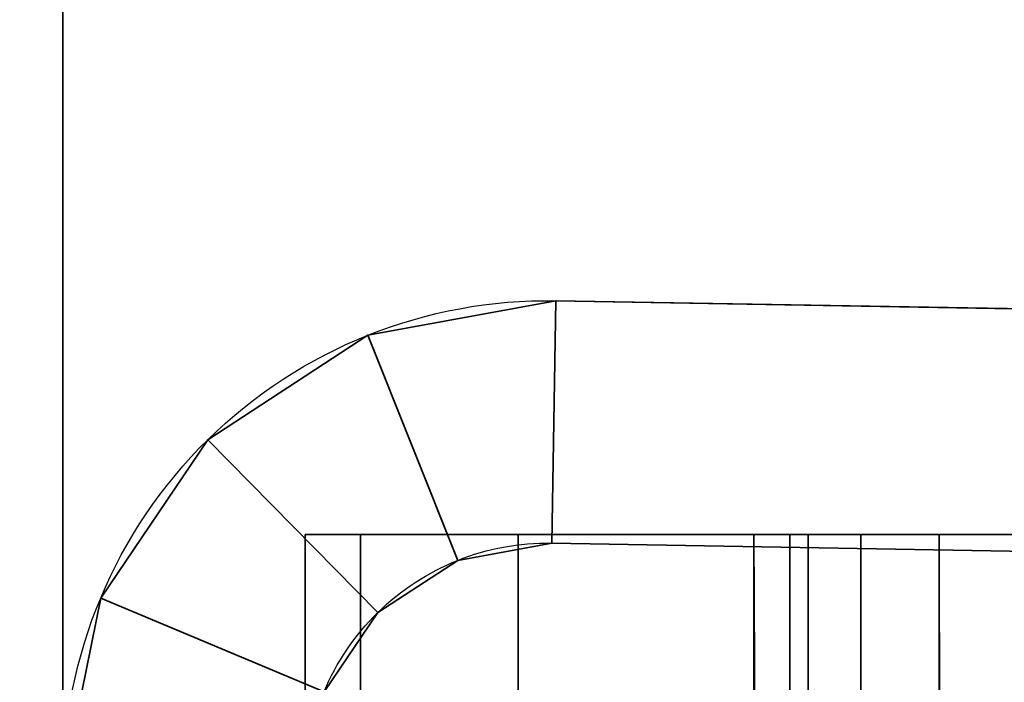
# Model space of a CAD drawing. Header units: millimetres. Extents: x -587 to 3688, y -115 to 120.
# Tile 954 of 960: x 3513.82 to 3517.89, y -17.11 to -14.38. Entities that reach past the tile are written whole.
import ezdxf

# ---------------------------------------------------------------- set-up
doc = ezdxf.new("R2010")
doc.units = ezdxf.units.MM
doc.layers.add('151', color=7, linetype='Continuous', true_color=0xffffff)

# ---------------------------------------------------------------- blocks, each defined once
blk = doc.blocks.new('UG_SURFACE_003')
at = {"layer": '151', "color": 252, "linetype": 'Continuous', "lineweight": 35}
for points in [[(3687.5, -40, 2198), (3687.5, 110, 2198), (2312.5, 110, 2198), (2312.5, -40, 2198)], [(2462.5001, -40, 2048.0001), (2462.5001, 110, 2048.0001), (3537.4999, 110, 2048.0001), (3537.4999, -40, 2048.0001)]]:
    blk.add_3dface(points, dxfattribs=at)
blk = doc.blocks.new('UG_SURFACE_093')
at = {"layer": '151', "color": 252, "linetype": 'Continuous', "lineweight": 35}
for points in [[(2486.0001, -46.92, 2022.5), (3513.9999, -46.92, 2022.5), (3513.9999, 13.92, 2022.5), (2486.0001, 13.92, 2022.5)], [(3513.9999, 13.92, 2022.5), (3513.9999, -46.92, 2022.5), (3512.5, -46.92, 2020.9999), (3512.5, 13.92, 2020.9999)]]:
    blk.add_3dface(points, dxfattribs=at)
blk = doc.blocks.new('UG_SURFACE_094')
at = {"layer": '151', "color": 252, "linetype": 'Continuous', "lineweight": 35}
for points in [[(3512.5, -46.92, -7), (3512.5, 13.92, -7), (3513.9999, 13.92, -7), (3513.9999, -46.92, -7)], [(3512.5, 13.92, 2020.9999), (3512.5, -46.92, 2020.9999), (3513.9999, -46.92, 2022.5), (3513.9999, 13.92, 2022.5)], [(3513.9999, -46.92, 2022.5), (3513.9999, -46.92, -7), (3513.9999, 13.92, -7), (3513.9999, 13.92, 2022.5)]]:
    blk.add_3dface(points, dxfattribs=at)
blk = doc.blocks.new('UG_SURFACE_103')
at = {"layer": '151', "color": 252, "linetype": 'Continuous', "lineweight": 35}
for points in [[(3515.2588, -15.6776, 277), (3515.2588, -15.6776, 413), (3516.0348, -15.5355, 413), (3516.0348, -15.5355, 277)], [(3515.2588, -15.6776, 277), (3516.0348, -15.5355, 277), (3516.0174, -16.5354, 277), (3515.6295, -16.6064, 277)], [(3515.6295, -16.6064, 413), (3516.0174, -16.5354, 413), (3516.0348, -15.5355, 413), (3515.2588, -15.6776, 413)], [(3516.0174, -16.5354, 277), (3516.0348, -15.5355, 277), (3516.0348, -15.5355, 275), (3516.0174, -16.5354, 275)], [(3516.0174, -16.5354, 415), (3516.0348, -15.5355, 415), (3516.0348, -15.5355, 413), (3516.0174, -16.5354, 413)], [(3530.3764, -15.7859, 415), (3516.0348, -15.5355, 415), (3516.0174, -16.5354, 415), (3530.359, -16.7857, 415)], [(3530.359, -16.7857, 275), (3516.0174, -16.5354, 275), (3516.0348, -15.5355, 275), (3530.3764, -15.7859, 275)], [(3530.3764, -15.7859, 415), (3530.3764, -15.7859, 275), (3516.0348, -15.5355, 277), (3516.0348, -15.5355, 413)], [(3530.3764, -15.7859, 275), (3516.0348, -15.5355, 275), (3516.0348, -15.5355, 277)], [(3516.0348, -15.5355, 413), (3516.0348, -15.5355, 415), (3530.3764, -15.7859, 415)], [(3514.5981, -16.1087, 277), (3514.5981, -16.1087, 413), (3515.2588, -15.6776, 413), (3515.2588, -15.6776, 277)], [(3515.6295, -16.6064, 277), (3515.2991, -16.822, 277), (3514.5981, -16.1087, 277), (3515.2588, -15.6776, 277)], [(3515.2588, -15.6776, 413), (3514.5981, -16.1087, 413), (3515.2991, -16.822, 413), (3515.6295, -16.6064, 413)], [(3514.1556, -16.7618, 277), (3514.1556, -16.7618, 413), (3514.5981, -16.1087, 413), (3514.5981, -16.1087, 277)], [(3515.2991, -16.822, 277), (3515.0778, -17.1485, 277), (3514.1556, -16.7618, 277), (3514.5981, -16.1087, 277)], [(3514.5981, -16.1087, 413), (3514.1556, -16.7618, 413), (3515.0778, -17.1485, 413), (3515.2991, -16.822, 413)], [(3516.0174, -16.5354, 277), (3516.0174, -16.5354, 413), (3515.6295, -16.6064, 413), (3515.6295, -16.6064, 277)], [(3530.359, -16.7857, 275), (3530.359, -16.7857, 415), (3516.0174, -16.5354, 413), (3516.0174, -16.5354, 277)], [(3530.359, -16.7857, 415), (3516.0174, -16.5354, 415), (3516.0174, -16.5354, 413)], [(3516.0174, -16.5354, 277), (3516.0174, -16.5354, 275), (3530.359, -16.7857, 275)], [(3515.6295, -16.6064, 277), (3515.6295, -16.6064, 413), (3515.2991, -16.822, 413), (3515.2991, -16.822, 277)], [(3514.1556, -16.7618, 413), (3513.9999, -17.5352, 383.25), (3513.9999, -17.5352, 393.35)], [(3514.1556, -16.7618, 413), (3513.9999, -17.5352, 359), (3513.9999, -17.5352, 383.25)], [(3514.1556, -16.7618, 413), (3514.1556, -16.7618, 277), (3513.9999, -17.5352, 331), (3513.9999, -17.5352, 359)], [(3514.1556, -16.7618, 277), (3513.9999, -17.5352, 306.75), (3513.9999, -17.5352, 331)], [(3514.1556, -16.7618, 277), (3513.9999, -17.5352, 296.65), (3513.9999, -17.5352, 306.75)], [(3514.1556, -16.7618, 277), (3513.9999, -17.5352, 280.2), (3513.9999, -17.5352, 296.65)], [(3514.1556, -16.7618, 277), (3513.9999, -17.5352, 277), (3513.9999, -17.5352, 280.2)], [(3513.9999, -17.5352, 393.35), (3513.9999, -17.5352, 413), (3514.1556, -16.7618, 413)], [(3515.0778, -17.1485, 277), (3515.0001, -17.5352, 277), (3513.9999, -17.5352, 277), (3514.1556, -16.7618, 277)], [(3514.1556, -16.7618, 413), (3513.9999, -17.5352, 413), (3515.0001, -17.5352, 413), (3515.0778, -17.1485, 413)], [(3515.2991, -16.822, 277), (3515.2991, -16.822, 413), (3515.0778, -17.1485, 413), (3515.0778, -17.1485, 277)]]:
    blk.add_3dface(points, dxfattribs=at)
blk = doc.blocks.new('UG_SURFACE_108')
at = {"layer": '151', "color": 252, "linetype": 'Continuous', "lineweight": 35}
for points in [[(3515.2283, -45.5, 273.1481), (3515.2283, -16.5, 273.1481), (3515.0001, -16.5, 272), (3515.0001, -45.5, 272)], [(3515.0001, -16.5, 272), (3515.2283, -16.5, 273.1481), (3517.076, -16.5, 272.3827), (3517, -16.5, 272)], [(3517, -16.5, 272), (3517, -16.5, 250), (3515.0001, -16.5, 250), (3515.0001, -16.5, 272)], [(3515.0001, -45.5, 272), (3515.0001, -16.5, 272), (3515.0001, -16.5, 250), (3515.0001, -45.5, 250)], [(3515.0001, -45.5, 250), (3515.0001, -16.5, 250), (3517, -16.5, 250), (3517, -45.5, 250)], [(3515.0001, -45.5, 418), (3515.0001, -16.5, 418), (3515.2283, -16.5, 416.8519), (3515.2283, -45.5, 416.8519)], [(3515.0001, -16.5, 418), (3515.0001, -16.5, 440), (3517, -16.5, 440), (3517, -16.5, 418)], [(3517, -16.5, 418), (3517.076, -16.5, 417.6173), (3515.2283, -16.5, 416.8519), (3515.0001, -16.5, 418)], [(3515.0001, -45.5, 440), (3517, -45.5, 440), (3517, -16.5, 440), (3515.0001, -16.5, 440)], [(3515.0001, -45.5, 418), (3515.0001, -45.5, 440), (3515.0001, -16.5, 440), (3515.0001, -16.5, 418)], [(3515.8787, -45.5, 274.1213), (3515.8787, -16.5, 274.1213), (3515.2283, -16.5, 273.1481), (3515.2283, -45.5, 273.1481)], [(3517.293, -16.5, 272.7071), (3517.076, -16.5, 272.3827), (3515.2283, -16.5, 273.1481), (3515.8787, -16.5, 274.1213)], [(3515.2283, -45.5, 416.8519), (3515.2283, -16.5, 416.8519), (3515.8787, -16.5, 415.8787), (3515.8787, -45.5, 415.8787)], [(3515.8787, -16.5, 415.8787), (3515.2283, -16.5, 416.8519), (3517.076, -16.5, 417.6173), (3517.293, -16.5, 417.2929)], [(3516.8519, -45.5, 274.7716), (3516.8519, -16.5, 274.7716), (3515.8787, -16.5, 274.1213), (3515.8787, -45.5, 274.1213)], [(3515.8787, -16.5, 274.1213), (3516.8519, -16.5, 274.7716), (3517.6172, -16.5, 272.9239), (3517.293, -16.5, 272.7071)], [(3515.8787, -45.5, 415.8787), (3515.8787, -16.5, 415.8787), (3516.8519, -16.5, 415.2284), (3516.8519, -45.5, 415.2284)], [(3517.293, -16.5, 417.2929), (3517.6172, -16.5, 417.0761), (3516.8519, -16.5, 415.2284), (3515.8787, -16.5, 415.8787)], [(3516.8519, -16.5, 274.7716), (3516.8519, -45.5, 274.7716), (3517, -45.5, 274.8284)], [(3517, -45.5, 274.8284), (3517.9999, -16.5, 275), (3516.8519, -16.5, 274.7716)], [(3517.9999, -16.5, 273), (3517.6172, -16.5, 272.9239), (3516.8519, -16.5, 274.7716), (3517.9999, -16.5, 275)], [(3516.8519, -16.5, 415.2284), (3517.9999, -16.5, 415), (3517, -45.5, 415.1716)], [(3517, -45.5, 415.1716), (3516.8519, -45.5, 415.2284), (3516.8519, -16.5, 415.2284)], [(3517.9999, -16.5, 415), (3516.8519, -16.5, 415.2284), (3517.6172, -16.5, 417.0761), (3517.9999, -16.5, 417)], [(3517, -45.5, 272), (3517, -16.5, 272), (3517.076, -16.5, 272.3827), (3517.076, -45.5, 272.3827)], [(3517, -45.5, 274.8284), (3517.9999, -45.7308, 275), (3517.9999, -16.5, 275)], [(3517, -45.5, 272), (3517, -45.5, 250), (3517, -16.5, 250), (3517, -16.5, 272)], [(3517.076, -45.5, 417.6173), (3517.076, -16.5, 417.6173), (3517, -16.5, 418), (3517, -45.5, 418)], [(3517.9999, -16.5, 415), (3517.9999, -45.7308, 415), (3517, -45.5, 415.1716)], [(3517, -45.5, 418), (3517, -16.5, 418), (3517, -16.5, 440), (3517, -45.5, 440)], [(3517.076, -45.5, 272.3827), (3517.076, -16.5, 272.3827), (3517.293, -16.5, 272.7071), (3517.293, -45.5, 272.7071)], [(3517.293, -45.5, 417.2929), (3517.293, -16.5, 417.2929), (3517.076, -16.5, 417.6173), (3517.076, -45.5, 417.6173)], [(3517.293, -45.5, 272.7071), (3517.293, -16.5, 272.7071), (3517.6172, -16.5, 272.9239), (3517.6172, -45.5, 272.9239)], [(3517.6172, -45.5, 417.0761), (3517.6172, -16.5, 417.0761), (3517.293, -16.5, 417.2929), (3517.293, -45.5, 417.2929)], [(3517.6172, -16.5, 272.9239), (3517.9999, -16.5, 273), (3517.6666, -45.5, 272.9428)], [(3517.6666, -45.5, 272.9428), (3517.6172, -45.5, 272.9239), (3517.6172, -16.5, 272.9239)], [(3517.6172, -16.5, 417.0761), (3517.6172, -45.5, 417.0761), (3517.6666, -45.5, 417.0572)], [(3517.6666, -45.5, 417.0572), (3517.9999, -16.5, 417), (3517.6172, -16.5, 417.0761)], [(3517.9999, -16.5, 273), (3517.9999, -45.7308, 273), (3517.6666, -45.5, 272.9428)], [(3517.6666, -45.5, 417.0572), (3517.9999, -45.7308, 417), (3517.9999, -16.5, 417)]]:
    blk.add_3dface(points, dxfattribs=at)
blk = doc.blocks.new('UG_SURFACE_114')
at = {"layer": '151', "color": 252, "linetype": 'Continuous', "lineweight": 35}
for points in [[(3515.2588, -15.6776, 1712), (3515.2588, -15.6776, 1848), (3516.0348, -15.5355, 1848), (3516.0348, -15.5355, 1712)], [(3515.2588, -15.6776, 1712), (3516.0348, -15.5355, 1712), (3516.0174, -16.5354, 1712), (3515.6295, -16.6064, 1712)], [(3515.6295, -16.6064, 1848), (3516.0174, -16.5354, 1848), (3516.0348, -15.5355, 1848), (3515.2588, -15.6776, 1848)], [(3516.0174, -16.5354, 1712), (3516.0348, -15.5355, 1712), (3516.0348, -15.5355, 1710), (3516.0174, -16.5354, 1710)], [(3516.0174, -16.5354, 1850), (3516.0348, -15.5355, 1850), (3516.0348, -15.5355, 1848), (3516.0174, -16.5354, 1848)], [(3530.3764, -15.7859, 1850), (3516.0348, -15.5355, 1850), (3516.0174, -16.5354, 1850), (3530.359, -16.7857, 1850)], [(3530.359, -16.7857, 1710), (3516.0174, -16.5354, 1710), (3516.0348, -15.5355, 1710), (3530.3764, -15.7859, 1710)], [(3530.3764, -15.7859, 1850), (3530.3764, -15.7859, 1710), (3516.0348, -15.5355, 1712), (3516.0348, -15.5355, 1848)], [(3530.3764, -15.7859, 1710), (3516.0348, -15.5355, 1710), (3516.0348, -15.5355, 1712)], [(3516.0348, -15.5355, 1848), (3516.0348, -15.5355, 1850), (3530.3764, -15.7859, 1850)], [(3514.5981, -16.1087, 1712), (3514.5981, -16.1087, 1848), (3515.2588, -15.6776, 1848), (3515.2588, -15.6776, 1712)], [(3515.6295, -16.6064, 1712), (3515.2991, -16.822, 1712), (3514.5981, -16.1087, 1712), (3515.2588, -15.6776, 1712)], [(3515.2588, -15.6776, 1848), (3514.5981, -16.1087, 1848), (3515.2991, -16.822, 1848), (3515.6295, -16.6064, 1848)], [(3514.1556, -16.7618, 1712), (3514.1556, -16.7618, 1848), (3514.5981, -16.1087, 1848), (3514.5981, -16.1087, 1712)], [(3515.2991, -16.822, 1712), (3515.0778, -17.1485, 1712), (3514.1556, -16.7618, 1712), (3514.5981, -16.1087, 1712)], [(3514.5981, -16.1087, 1848), (3514.1556, -16.7618, 1848), (3515.0778, -17.1485, 1848), (3515.2991, -16.822, 1848)], [(3516.0174, -16.5354, 1712), (3516.0174, -16.5354, 1848), (3515.6295, -16.6064, 1848), (3515.6295, -16.6064, 1712)], [(3530.359, -16.7857, 1710), (3530.359, -16.7857, 1850), (3516.0174, -16.5354, 1848), (3516.0174, -16.5354, 1712)], [(3530.359, -16.7857, 1850), (3516.0174, -16.5354, 1850), (3516.0174, -16.5354, 1848)], [(3516.0174, -16.5354, 1712), (3516.0174, -16.5354, 1710), (3530.359, -16.7857, 1710)], [(3515.6295, -16.6064, 1712), (3515.6295, -16.6064, 1848), (3515.2991, -16.822, 1848), (3515.2991, -16.822, 1712)], [(3514.1556, -16.7618, 1848), (3513.9999, -17.5352, 1818.2499), (3513.9999, -17.5352, 1828.3499)], [(3514.1556, -16.7618, 1848), (3513.9999, -17.5352, 1794), (3513.9999, -17.5352, 1818.2499)], [(3514.1556, -16.7618, 1848), (3514.1556, -16.7618, 1712), (3513.9999, -17.5352, 1766), (3513.9999, -17.5352, 1794)], [(3514.1556, -16.7618, 1712), (3513.9999, -17.5352, 1741.75), (3513.9999, -17.5352, 1766)], [(3514.1556, -16.7618, 1712), (3513.9999, -17.5352, 1731.65), (3513.9999, -17.5352, 1741.75)], [(3514.1556, -16.7618, 1712), (3513.9999, -17.5352, 1715.1999), (3513.9999, -17.5352, 1731.65)], [(3514.1556, -16.7618, 1712), (3513.9999, -17.5352, 1712), (3513.9999, -17.5352, 1715.1999)], [(3513.9999, -17.5352, 1828.3499), (3513.9999, -17.5352, 1848), (3514.1556, -16.7618, 1848)], [(3515.0778, -17.1485, 1712), (3515.0001, -17.5352, 1712), (3513.9999, -17.5352, 1712), (3514.1556, -16.7618, 1712)], [(3514.1556, -16.7618, 1848), (3513.9999, -17.5352, 1848), (3515.0001, -17.5352, 1848), (3515.0778, -17.1485, 1848)], [(3515.2991, -16.822, 1712), (3515.2991, -16.822, 1848), (3515.0778, -17.1485, 1848), (3515.0778, -17.1485, 1712)]]:
    blk.add_3dface(points, dxfattribs=at)
blk = doc.blocks.new('UG_SURFACE_119')
at = {"layer": '151', "color": 252, "linetype": 'Continuous', "lineweight": 35}
for points in [[(3515.2283, -45.5, 1708.148), (3515.2283, -16.5, 1708.148), (3515.0001, -16.5, 1707), (3515.0001, -45.5, 1707)], [(3515.0001, -16.5, 1707), (3515.2283, -16.5, 1708.148), (3517.076, -16.5, 1707.3827), (3517, -16.5, 1707)], [(3517, -16.5, 1707), (3517, -16.5, 1684.9999), (3515.0001, -16.5, 1684.9999), (3515.0001, -16.5, 1707)], [(3515.0001, -45.5, 1707), (3515.0001, -16.5, 1707), (3515.0001, -16.5, 1684.9999), (3515.0001, -45.5, 1684.9999)], [(3515.0001, -45.5, 1684.9999), (3515.0001, -16.5, 1684.9999), (3517, -16.5, 1684.9999), (3517, -45.5, 1684.9999)], [(3515.0001, -45.5, 1853), (3515.0001, -16.5, 1853), (3515.2283, -16.5, 1851.8519), (3515.2283, -45.5, 1851.8519)], [(3515.0001, -16.5, 1853), (3515.0001, -16.5, 1875), (3517, -16.5, 1875), (3517, -16.5, 1853)], [(3517, -16.5, 1853), (3517.076, -16.5, 1852.6173), (3515.2283, -16.5, 1851.8519), (3515.0001, -16.5, 1853)], [(3515.0001, -45.5, 1875), (3517, -45.5, 1875), (3517, -16.5, 1875), (3515.0001, -16.5, 1875)], [(3515.0001, -45.5, 1853), (3515.0001, -45.5, 1875), (3515.0001, -16.5, 1875), (3515.0001, -16.5, 1853)], [(3515.8787, -45.5, 1709.1213), (3515.8787, -16.5, 1709.1213), (3515.2283, -16.5, 1708.148), (3515.2283, -45.5, 1708.148)], [(3517.293, -16.5, 1707.707), (3517.076, -16.5, 1707.3827), (3515.2283, -16.5, 1708.148), (3515.8787, -16.5, 1709.1213)], [(3515.2283, -45.5, 1851.8519), (3515.2283, -16.5, 1851.8519), (3515.8787, -16.5, 1850.8787), (3515.8787, -45.5, 1850.8787)], [(3515.8787, -16.5, 1850.8787), (3515.2283, -16.5, 1851.8519), (3517.076, -16.5, 1852.6173), (3517.293, -16.5, 1852.2929)], [(3516.8519, -45.5, 1709.7716), (3516.8519, -16.5, 1709.7716), (3515.8787, -16.5, 1709.1213), (3515.8787, -45.5, 1709.1213)], [(3515.8787, -16.5, 1709.1213), (3516.8519, -16.5, 1709.7716), (3517.6172, -16.5, 1707.9239), (3517.293, -16.5, 1707.707)], [(3515.8787, -45.5, 1850.8787), (3515.8787, -16.5, 1850.8787), (3516.8519, -16.5, 1850.2283), (3516.8519, -45.5, 1850.2283)], [(3517.293, -16.5, 1852.2929), (3517.6172, -16.5, 1852.0762), (3516.8519, -16.5, 1850.2283), (3515.8787, -16.5, 1850.8787)], [(3516.8519, -16.5, 1709.7716), (3516.8519, -45.5, 1709.7716), (3517, -45.5, 1709.8284)], [(3517, -45.5, 1709.8284), (3517.9999, -16.5, 1710), (3516.8519, -16.5, 1709.7716)], [(3517.9999, -16.5, 1707.9999), (3517.6172, -16.5, 1707.9239), (3516.8519, -16.5, 1709.7716), (3517.9999, -16.5, 1710)], [(3516.8519, -16.5, 1850.2283), (3517.9999, -16.5, 1850), (3517, -45.5, 1850.1716)], [(3517, -45.5, 1850.1716), (3516.8519, -45.5, 1850.2283), (3516.8519, -16.5, 1850.2283)], [(3517.9999, -16.5, 1850), (3516.8519, -16.5, 1850.2283), (3517.6172, -16.5, 1852.0762), (3517.9999, -16.5, 1852)], [(3517, -45.5, 1707), (3517, -16.5, 1707), (3517.076, -16.5, 1707.3827), (3517.076, -45.5, 1707.3827)], [(3517, -45.5, 1709.8284), (3517.9999, -45.7308, 1710), (3517.9999, -16.5, 1710)], [(3517, -45.5, 1707), (3517, -45.5, 1684.9999), (3517, -16.5, 1684.9999), (3517, -16.5, 1707)], [(3517.076, -45.5, 1852.6173), (3517.076, -16.5, 1852.6173), (3517, -16.5, 1853), (3517, -45.5, 1853)], [(3517.9999, -16.5, 1850), (3517.9999, -45.7308, 1850), (3517, -45.5, 1850.1716)], [(3517, -45.5, 1853), (3517, -16.5, 1853), (3517, -16.5, 1875), (3517, -45.5, 1875)], [(3517.076, -45.5, 1707.3827), (3517.076, -16.5, 1707.3827), (3517.293, -16.5, 1707.707), (3517.293, -45.5, 1707.707)], [(3517.293, -45.5, 1852.2929), (3517.293, -16.5, 1852.2929), (3517.076, -16.5, 1852.6173), (3517.076, -45.5, 1852.6173)], [(3517.293, -45.5, 1707.707), (3517.293, -16.5, 1707.707), (3517.6172, -16.5, 1707.9239), (3517.6172, -45.5, 1707.9239)], [(3517.6172, -45.5, 1852.0762), (3517.6172, -16.5, 1852.0762), (3517.293, -16.5, 1852.2929), (3517.293, -45.5, 1852.2929)], [(3517.6172, -16.5, 1707.9239), (3517.9999, -16.5, 1707.9999), (3517.6666, -45.5, 1707.9428)], [(3517.6666, -45.5, 1707.9428), (3517.6172, -45.5, 1707.9239), (3517.6172, -16.5, 1707.9239)], [(3517.6172, -16.5, 1852.0762), (3517.6172, -45.5, 1852.0762), (3517.6666, -45.5, 1852.0572)], [(3517.6666, -45.5, 1852.0572), (3517.9999, -16.5, 1852), (3517.6172, -16.5, 1852.0762)], [(3517.9999, -16.5, 1707.9999), (3517.9999, -45.7308, 1707.9999), (3517.6666, -45.5, 1707.9428)], [(3517.6666, -45.5, 1852.0572), (3517.9999, -45.7308, 1852), (3517.9999, -16.5, 1852)]]:
    blk.add_3dface(points, dxfattribs=at)

msp = doc.modelspace()

# ---------------------------------------------------------------- linework, layer by layer
at = {"layer": '151', "color": 252, "linetype": 'Continuous', "lineweight": -3, "true_color": 0x939598}
for p, q in [((3514, -46.92, 2022.5), (3514, 13.92, 2022.5)), ((3514, -46.92, -7), (3514, 13.92, -7)), ((3514, -46.92, 2022.5), (3514, 13.92, 2022.5)), ((3516.0349, -15.5355, 415), (3516.0175, -16.5354, 415)), ((3516.0175, -16.5354, 277), (3516.0349, -15.5355, 277)), ((3516.0175, -16.5354, 413), (3516.0349, -15.5355, 413)), ((3516.0349, -15.5355, 275), (3516.0175, -16.5354, 275)), ((3516.0175, -16.5354, 1712), (3516.0349, -15.5355, 1712)), ((3516.0175, -16.5354, 1848), (3516.0349, -15.5355, 1848)), ((3516.0349, -15.5355, 1710), (3516.0175, -16.5354, 1710)), ((3516.0349, -15.5355, 1850), (3516.0175, -16.5354, 1850)), ((3516.0349, -15.5355, 413), (3516.0349, -15.5355, 415)), ((3530.3764, -15.7859, 415), (3516.0349, -15.5355, 415)), ((3516.0349, -15.5355, 275), (3516.0349, -15.5355, 277)), ((3516.0349, -15.5355, 277), (3516.0349, -15.5355, 413)), ((3530.3764, -15.7859, 275), (3516.0349, -15.5355, 275)), ((3530.3764, -15.7859, 1850), (3516.0349, -15.5355, 1850)), ((3516.0349, -15.5355, 1710), (3516.0349, -15.5355, 1712)), ((3516.0349, -15.5355, 1712), (3516.0349, -15.5355, 1848)), ((3530.3764, -15.7859, 1710), (3516.0349, -15.5355, 1710)), ((3516.0349, -15.5355, 1848), (3516.0349, -15.5355, 1850)), ((3515, -16.5, 272), (3515, -16.5, 250)), ((3515, -45.5, 418), (3515, -16.5, 418)), ((3515, -45.5, 440), (3515, -16.5, 440)), ((3515, -45.5, 250), (3515, -16.5, 250)), ((3515, -16.5, 440), (3517, -16.5, 440)), ((3515, -16.5, 440), (3515, -16.5, 418)), ((3515, -45.5, 272), (3515, -16.5, 272)), ((3515, -16.5, 250), (3517, -16.5, 250)), ((3515, -16.5, 1685), (3517, -16.5, 1685)), ((3515, -45.5, 1853), (3515, -16.5, 1853)), ((3515, -16.5, 1875), (3515, -16.5, 1853)), ((3515, -16.5, 1707), (3515, -16.5, 1685)), ((3515, -16.5, 1875), (3517, -16.5, 1875)), ((3515, -45.5, 1685), (3515, -16.5, 1685)), ((3515, -45.5, 1875), (3515, -16.5, 1875)), ((3515, -45.5, 1707), (3515, -16.5, 1707)), ((3517, -45.5, 440), (3517, -16.5, 440)), ((3517, -45.5, 250), (3517, -16.5, 250)), ((3517, -45.5, 272), (3517, -16.5, 272)), ((3517, -45.5, 418), (3517, -16.5, 418)), ((3517, -16.5, 272), (3517, -16.5, 250)), ((3517, -16.5, 440), (3517, -16.5, 418)), ((3517, -45.5, 1853), (3517, -16.5, 1853)), ((3517, -16.5, 1875), (3517, -16.5, 1853)), ((3517, -16.5, 1707), (3517, -16.5, 1685)), ((3517, -45.5, 1875), (3517, -16.5, 1875)), ((3517, -45.5, 1685), (3517, -16.5, 1685)), ((3517, -45.5, 1707), (3517, -16.5, 1707)), ((3516.0175, -16.5354, 275), (3516.0175, -16.5354, 277)), ((3530.359, -16.7857, 275), (3516.0175, -16.5354, 275)), ((3516.0175, -16.5354, 277), (3516.0175, -16.5354, 413)), ((3516.0175, -16.5354, 413), (3516.0175, -16.5354, 415)), ((3530.359, -16.7857, 415), (3516.0175, -16.5354, 415)), ((3516.0175, -16.5354, 1712), (3516.0175, -16.5354, 1848)), ((3516.0175, -16.5354, 1848), (3516.0175, -16.5354, 1850)), ((3530.359, -16.7857, 1850), (3516.0175, -16.5354, 1850)), ((3516.0175, -16.5354, 1710), (3516.0175, -16.5354, 1712)), ((3530.359, -16.7857, 1710), (3516.0175, -16.5354, 1710))]:
    msp.add_line(p, q, dxfattribs=at)
at = {"layer": '151', "color": 252, "linetype": 'Continuous', "lineweight": -3, "true_color": 0x939598, "extrusion": (0, 0, -1)}
for centre, radius in [((-3516, -17.5352, -277), 2), ((-3516, -17.5352, -413), 2), ((-3516, -17.5352, -1712), 2), ((-3516, -17.5352, -1848), 2), ((-3516, -17.5352, -277), 1), ((-3516, -17.5352, -413), 1), ((-3516, -17.5352, -1848), 1), ((-3516, -17.5352, -1712), 1)]:
    msp.add_arc(centre, radius, 0, 91, dxfattribs=at)
at = {"layer": '151', "color": 252, "linetype": 'Continuous', "lineweight": -3, "true_color": 0x939598, "extrusion": (0, -1, 0)}
for centre, radius, start, end in [((3518, 418, 16.5), 3, 180, 270), ((3518, 272, 16.5), 3, 90, 180), ((3518, 1853, 16.5), 3, 180, 270), ((3518, 1707, 16.5), 3, 90, 180), ((3518, 418, 16.5), 1, 180, 270), ((3518, 272, 16.5), 1, 90, 180), ((3518, 1853, 16.5), 1, 180, 270), ((3518, 1707, 16.5), 1, 90, 180)]:
    msp.add_arc(centre, radius, start, end, dxfattribs=at)

# ---------------------------------------------------------------- block references
at = {"layer": '151', "color": 252, "linetype": 'Continuous', "lineweight": -3, "true_color": 0x939598}
for name in ['UG_SURFACE_093', 'UG_SURFACE_094', 'UG_SURFACE_003', 'UG_SURFACE_103', 'UG_SURFACE_114', 'UG_SURFACE_108', 'UG_SURFACE_119']:
    msp.add_blockref(name, (0, 0), dxfattribs=at)

doc.saveas('drawing.dxf')
